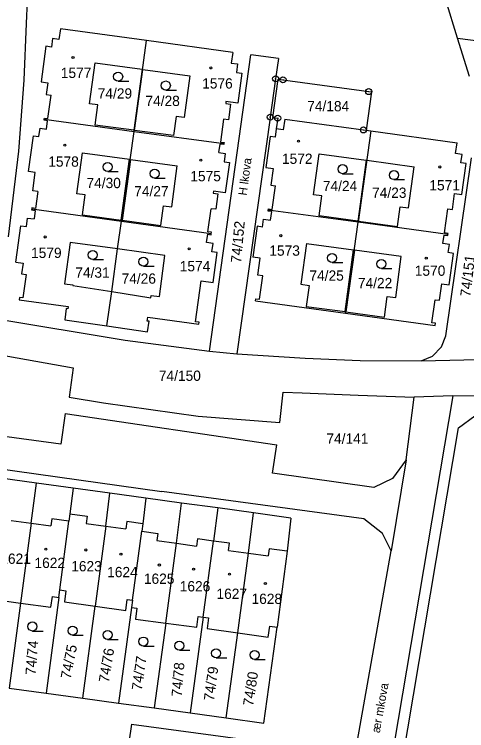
# Model space of a CAD drawing. Extents: x -735249 to -729401, y -1124843 to -1121828.
# Drawn here: x -734105.7 to -734030.8, y -1123145.7 to -1123027.2 of the extents above; entities that cross this region are included whole.
import ezdxf

# ---------------------------------------------------------------- set-up
doc = ezdxf.new("R2010")
doc.units = 0
for name, color, linetype in [('Vrstva 1', 7, 'Continuous'), ('Vrstva 15', 7, 'Continuous'), ('Vrstva 18', 7, 'Continuous'), ('Vrstva 19', 7, 'Continuous'), ('Vrstva 25', 7, 'Continuous'), ('Vrstva 4', 7, 'Continuous')]:
    doc.layers.add(name, color=color, linetype=linetype)

msp = doc.modelspace()

# ---------------------------------------------------------------- linework, layer by layer
at = {"layer": 'Vrstva 1'}
for points in [[(-734103.68, -1123028.72), (-734103.47, -1123024.97)], [(-734032.29, -1123031.14), (-734034.23, -1123024.82)], [(-734104.04, -1123038.05), (-734103.68, -1123028.72)], [(-734098.05, -1123029.58), (-734098.29, -1123031.36)], [(-734083.79, -1123031.53), (-734098.05, -1123029.58)], [(-734099.35, -1123031.21), (-734099.54, -1123032.6)], [(-734098.29, -1123031.36), (-734099.35, -1123031.21)], [(-734032.29, -1123031.14), (-734017.29, -1123033.06)], [(-734030.34, -1123037.48), (-734032.29, -1123031.14)], [(-734085.85, -1123046.54), (-734083.79, -1123031.53)], [(-734069.53, -1123033.48), (-734083.79, -1123031.53)], [(-734100.44, -1123032.47), (-734101.24, -1123038.33)], [(-734099.54, -1123032.6), (-734100.44, -1123032.47)], [(-734069.53, -1123033.48), (-734069.77, -1123035.26)], [(-734073.39, -1123082.89), (-734066.53, -1123033.87)], [(-734061.95, -1123034.51), (-734066.53, -1123033.87)], [(-734061.95, -1123034.51), (-734062.42, -1123037.85)], [(-734093.24, -1123041.98), (-734092.32, -1123035.21)], [(-734092.32, -1123035.21), (-734084.54, -1123036.27)], [(-734069.77, -1123035.26), (-734068.72, -1123035.4)], [(-734068.72, -1123035.4), (-734068.92, -1123036.78)], [(-734084.54, -1123036.27), (-734085.91, -1123046.36)], [(-734085.76, -1123046.38), (-734084.39, -1123036.29)], [(-734084.39, -1123036.29), (-734076.62, -1123037.35)], [(-734068.92, -1123036.78), (-734068.01, -1123036.91)], [(-734068.01, -1123036.91), (-734068.69, -1123041.89)], [(-734104.94, -1123049.83), (-734104.04, -1123038.05)], [(-734101.24, -1123038.33), (-734100.12, -1123038.49)], [(-734076.62, -1123037.35), (-734077.55, -1123044.26)], [(-734062.42, -1123037.85), (-734063.32, -1123044.19)], [(-734062.87, -1123044.25), (-734061.98, -1123037.91)], [(-734061.98, -1123037.91), (-734061.89, -1123037.92), (-734061.2, -1123038.02)], [(-734061.2, -1123038.02), (-734047.01, -1123039.97)], [(-734100.12, -1123038.49), (-734100.39, -1123040.46)], [(-734100.39, -1123040.46), (-734099.58, -1123040.58)], [(-734100.12, -1123044.43), (-734099.58, -1123040.58)], [(-734047.01, -1123039.97), (-734046.56, -1123040.03), (-734047.43, -1123046.37)], [(-734070.65, -1123041.62), (-734070.69, -1123041.91)], [(-734070.69, -1123041.91), (-734069.87, -1123042.02)], [(-734068.69, -1123041.89), (-734070.65, -1123041.62)], [(-734091.85, -1123042.17), (-734093.24, -1123041.98)], [(-734092.3, -1123045.49), (-734091.85, -1123042.17)], [(-734069.87, -1123042.02), (-734070.24, -1123044.66)], [(-734078.91, -1123044.08), (-734079.35, -1123047.25)], [(-734077.55, -1123044.26), (-734078.91, -1123044.08)], [(-734063.32, -1123044.19), (-734063.34, -1123044.33)], [(-734062.87, -1123044.25), (-734062.81, -1123044.26), (-734062.07, -1123044.36)], [(-734100.75, -1123044.7), (-734100.73, -1123044.52)], [(-734100.17, -1123044.78), (-734100.75, -1123044.7)], [(-734100.73, -1123044.52), (-734100.7, -1123044.35)], [(-734100.73, -1123044.52), (-734085.85, -1123046.54)], [(-734100.7, -1123044.35), (-734100.12, -1123044.43)], [(-734100.36, -1123046.19), (-734100.17, -1123044.78)], [(-734071.05, -1123044.55), (-734071.57, -1123048.31)], [(-734070.24, -1123044.66), (-734071.05, -1123044.55)], [(-734063.34, -1123044.33), (-734068.86, -1123083.32)], [(-734062.07, -1123044.36), (-734062.31, -1123046.14)], [(-734060.9, -1123044.52), (-734061.15, -1123046.31)], [(-734060.9, -1123044.52), (-734047.88, -1123046.31)], [(-734101.61, -1123047.41), (-734101.42, -1123046.04)], [(-734101.42, -1123046.04), (-734100.36, -1123046.19)], [(-734085.91, -1123046.36), (-734092.3, -1123045.49)], [(-734087.94, -1123061.4), (-734085.85, -1123046.54)], [(-734085.85, -1123046.54), (-734070.99, -1123048.56)], [(-734079.35, -1123047.25), (-734085.76, -1123046.38)], [(-734062.31, -1123046.14), (-734062.51, -1123047.52)], [(-734061.15, -1123046.31), (-734062.31, -1123046.14)], [(-734046.64, -1123046.48), (-734048.77, -1123061.58)], [(-734047.88, -1123046.31), (-734047.43, -1123046.37)], [(-734047.43, -1123046.37), (-734046.64, -1123046.48)], [(-734046.64, -1123046.48), (-734032.38, -1123048.45)], [(-734103.35, -1123053.2), (-734102.53, -1123047.28)], [(-734102.53, -1123047.28), (-734101.61, -1123047.41)], [(-734063.3, -1123047.41), (-734064.02, -1123052.51)], [(-734062.51, -1123047.52), (-734063.3, -1123047.41)], [(-734071.81, -1123050.05), (-734071.62, -1123048.65)], [(-734071.02, -1123048.73), (-734071.62, -1123048.65)], [(-734071.57, -1123048.31), (-734070.96, -1123048.39)], [(-734070.99, -1123048.56), (-734071.02, -1123048.73)], [(-734070.96, -1123048.39), (-734070.99, -1123048.56)], [(-734032.63, -1123050.23), (-734032.38, -1123048.45)], [(-734106.67, -1123063.96), (-734104.94, -1123049.83)], [(-734095.31, -1123056.87), (-734094.38, -1123050.09)], [(-734094.38, -1123050.09), (-734086.61, -1123051.15)], [(-734071.81, -1123050.05), (-734070.78, -1123050.19)], [(-734070.78, -1123050.19), (-734070.96, -1123051.57)], [(-734087.99, -1123061.22), (-734086.61, -1123051.15)], [(-734086.46, -1123051.17), (-734087.84, -1123061.24)], [(-734086.46, -1123051.17), (-734078.7, -1123052.23)], [(-734056.16, -1123057.02), (-734055.23, -1123050.24)], [(-734055.23, -1123050.24), (-734047.45, -1123051.3)], [(-734047.45, -1123051.3), (-734048.83, -1123061.4)], [(-734048.68, -1123061.42), (-734047.3, -1123051.32)], [(-734047.3, -1123051.32), (-734039.5, -1123052.39)], [(-734034.23, -1123080.35), (-734029.99, -1123050.93)], [(-734031.56, -1123050.38), (-734032.63, -1123050.23)], [(-734031.75, -1123051.76), (-734031.56, -1123050.38)], [(-734079.62, -1123059.03), (-734078.7, -1123052.23)], [(-734070.96, -1123051.57), (-734070.07, -1123051.69)], [(-734070.07, -1123051.69), (-734070.75, -1123056.69)], [(-734064.02, -1123052.51), (-734062.84, -1123052.67)], [(-734040.43, -1123059.21), (-734039.5, -1123052.39)], [(-734030.86, -1123051.88), (-734031.75, -1123051.76)], [(-734031.58, -1123056.98), (-734030.86, -1123051.88)], [(-734102.21, -1123053.36), (-734103.35, -1123053.2)], [(-734102.62, -1123056.38), (-734102.21, -1123053.36)], [(-734062.84, -1123052.67), (-734063.23, -1123055.43)], [(-734063.23, -1123055.43), (-734062.45, -1123055.54)], [(-734063.01, -1123059.46), (-734062.45, -1123055.54)], [(-734101.8, -1123056.5), (-734102.62, -1123056.38)], [(-734101.8, -1123056.5), (-734102.18, -1123059.28)], [(-734093.93, -1123057.06), (-734095.31, -1123056.87)], [(-734094.38, -1123060.34), (-734093.93, -1123057.06)], [(-734072.69, -1123056.42), (-734072.75, -1123056.79)], [(-734072.75, -1123056.79), (-734071.98, -1123056.89)], [(-734070.75, -1123056.69), (-734072.69, -1123056.42)], [(-734071.98, -1123056.89), (-734072.33, -1123059.43)], [(-734054.78, -1123057.21), (-734056.16, -1123057.02)], [(-734055.23, -1123060.52), (-734054.78, -1123057.21)], [(-734033.15, -1123059.47), (-734032.78, -1123056.81)], [(-734032.78, -1123056.81), (-734031.58, -1123056.98)], [(-734102.79, -1123059.36), (-734102.82, -1123059.53)], [(-734102.82, -1123059.53), (-734102.23, -1123059.61)], [(-734102.76, -1123059.2), (-734102.79, -1123059.36)], [(-734102.79, -1123059.36), (-734087.94, -1123061.4)], [(-734102.18, -1123059.28), (-734102.76, -1123059.2)], [(-734102.23, -1123059.61), (-734102.42, -1123061.03)], [(-734081.45, -1123062.11), (-734081.01, -1123058.84)], [(-734081.01, -1123058.84), (-734079.62, -1123059.03)], [(-734073.62, -1123063.15), (-734073.09, -1123059.33)], [(-734072.33, -1123059.43), (-734073.09, -1123059.33)], [(-734063.66, -1123059.73), (-734063.64, -1123059.55)], [(-734063.64, -1123059.55), (-734063.62, -1123059.37)], [(-734048.77, -1123061.58), (-734063.64, -1123059.55)], [(-734063.62, -1123059.37), (-734063.01, -1123059.46)], [(-734042.25, -1123062.29), (-734041.81, -1123059.02)], [(-734041.81, -1123059.02), (-734040.43, -1123059.21)], [(-734034.47, -1123063.33), (-734033.91, -1123059.37)], [(-734033.91, -1123059.37), (-734033.15, -1123059.47)], [(-734094.38, -1123060.34), (-734087.99, -1123061.22)], [(-734063.06, -1123059.82), (-734063.66, -1123059.73)], [(-734063.25, -1123061.23), (-734063.06, -1123059.82)], [(-734048.83, -1123061.4), (-734055.23, -1123060.52)], [(-734103.68, -1123062.27), (-734103.48, -1123060.89)], [(-734103.48, -1123060.89), (-734102.42, -1123061.03)], [(-734088.58, -1123065.98), (-734087.94, -1123061.4)], [(-734087.94, -1123061.4), (-734073.07, -1123063.43)], [(-734087.84, -1123061.24), (-734081.45, -1123062.11)], [(-734064.58, -1123062.37), (-734064.4, -1123061.07)], [(-734064.4, -1123061.07), (-734063.25, -1123061.23)], [(-734050.88, -1123076.62), (-734048.77, -1123061.58)], [(-734033.9, -1123063.6), (-734048.77, -1123061.58)], [(-734048.68, -1123061.42), (-734042.25, -1123062.29)], [(-734105.43, -1123068.18), (-734104.58, -1123062.15)], [(-734104.58, -1123062.15), (-734103.68, -1123062.27)], [(-734073.03, -1123063.23), (-734073.62, -1123063.15)], [(-734073.07, -1123063.43), (-734073.03, -1123063.23)], [(-734065.46, -1123062.24), (-734066.18, -1123067.37)], [(-734064.58, -1123062.37), (-734065.46, -1123062.24)], [(-734073.86, -1123064.93), (-734073.67, -1123063.55)], [(-734073.67, -1123063.55), (-734073.09, -1123063.63)], [(-734073.09, -1123063.63), (-734073.07, -1123063.43)], [(-734034.72, -1123065.08), (-734034.52, -1123063.69)], [(-734034.52, -1123063.69), (-734033.92, -1123063.78)], [(-734033.88, -1123063.42), (-734034.47, -1123063.33)], [(-734033.92, -1123063.78), (-734033.9, -1123063.6)], [(-734033.9, -1123063.6), (-734033.88, -1123063.42)], [(-734096.44, -1123064.9), (-734097.38, -1123071.74)], [(-734088.58, -1123065.98), (-734096.44, -1123064.9)], [(-734072.78, -1123065.08), (-734073.86, -1123064.93)], [(-734072.97, -1123066.48), (-734072.78, -1123065.08)], [(-734057.31, -1123065.1), (-734058.24, -1123071.84)], [(-734057.31, -1123065.1), (-734049.54, -1123066.16)], [(-734033.64, -1123065.23), (-734034.72, -1123065.08)], [(-734033.83, -1123066.6), (-734033.64, -1123065.23)], [(-734089.54, -1123073.05), (-734088.58, -1123065.98)], [(-734080.74, -1123067.05), (-734088.58, -1123065.98)], [(-734072.1, -1123066.6), (-734072.97, -1123066.48)], [(-734072.77, -1123071.53), (-734072.1, -1123066.6)], [(-734050.92, -1123076.36), (-734049.54, -1123066.16)], [(-734049.39, -1123066.18), (-734050.78, -1123076.38)], [(-734041.62, -1123067.24), (-734049.39, -1123066.18)], [(-734032.95, -1123066.72), (-734033.83, -1123066.6)], [(-734033.68, -1123071.91), (-734032.95, -1123066.72)], [(-734081.67, -1123073.87), (-734080.74, -1123067.05)], [(-734064.96, -1123067.54), (-734066.18, -1123067.37)], [(-734065.35, -1123070.31), (-734064.96, -1123067.54)], [(-734042.54, -1123074.04), (-734041.62, -1123067.24)], [(-734105.43, -1123068.18), (-734104.24, -1123068.34)], [(-734104.24, -1123068.34), (-734104.48, -1123070.09)], [(-734104.48, -1123070.09), (-734103.7, -1123070.2)], [(-734103.7, -1123070.2), (-734104.25, -1123074.1)], [(-734064.56, -1123070.42), (-734065.35, -1123070.31)], [(-734075.67, -1123078.04), (-734074.73, -1123071.27)], [(-734074.73, -1123071.27), (-734072.77, -1123071.53)], [(-734065.1, -1123074.32), (-734064.56, -1123070.42)], [(-734097.38, -1123071.74), (-734096.01, -1123071.92)], [(-734096.01, -1123071.92), (-734096.02, -1123072.02)], [(-734096.02, -1123072.02), (-734089.54, -1123073.05)], [(-734058.24, -1123071.84), (-734056.86, -1123072.03)], [(-734056.86, -1123072.03), (-734057.34, -1123075.49)], [(-734035.29, -1123074.48), (-734034.91, -1123071.74)], [(-734034.91, -1123071.74), (-734033.68, -1123071.91)], [(-734090.37, -1123078.72), (-734089.54, -1123073.05)], [(-734089.54, -1123073.05), (-734083.1, -1123074.08)], [(-734083.1, -1123074.08), (-734083.04, -1123073.68)], [(-734083.04, -1123073.68), (-734081.67, -1123073.87)], [(-734044.39, -1123077.25), (-734043.93, -1123073.85)], [(-734043.93, -1123073.85), (-734042.54, -1123074.04)], [(-734104.84, -1123074.02), (-734104.89, -1123074.38)], [(-734104.89, -1123074.38), (-734096.75, -1123075.49)], [(-734104.25, -1123074.1), (-734104.84, -1123074.02)], [(-734065.75, -1123074.59), (-734065.7, -1123074.23)], [(-734065.75, -1123074.59), (-734050.88, -1123076.62)], [(-734065.7, -1123074.23), (-734065.1, -1123074.32)], [(-734036.56, -1123078.19), (-734036.02, -1123074.38)], [(-734036.02, -1123074.38), (-734035.29, -1123074.48)], [(-734097.08, -1123075.83), (-734097.34, -1123077.7)], [(-734096.8, -1123075.87), (-734097.08, -1123075.83)], [(-734096.75, -1123075.49), (-734096.8, -1123075.87)], [(-734057.34, -1123075.49), (-734050.92, -1123076.36)], [(-734083.67, -1123077.92), (-734083.58, -1123077.29)], [(-734083.58, -1123077.29), (-734075.12, -1123078.45)], [(-734050.88, -1123076.62), (-734036.01, -1123078.64)], [(-734050.78, -1123076.38), (-734044.39, -1123077.25)], [(-734108.94, -1123077.51), (-734087.34, -1123081.09)], [(-734097.34, -1123077.7), (-734090.37, -1123078.72)], [(-734083.38, -1123077.96), (-734083.67, -1123077.92)], [(-734083.62, -1123079.71), (-734083.38, -1123077.96)], [(-734075.06, -1123078.12), (-734075.67, -1123078.04)], [(-734075.12, -1123078.45), (-734075.06, -1123078.12)], [(-734035.96, -1123078.27), (-734036.56, -1123078.19)], [(-734036.01, -1123078.64), (-734035.96, -1123078.27)], [(-734090.37, -1123078.72), (-734083.62, -1123079.71)], [(-734034.95, -1123082.18), (-734034.23, -1123080.35)], [(-734087.34, -1123081.09), (-734073.39, -1123082.89)], [(-734036.44, -1123083.74), (-734034.95, -1123082.18)], [(-734109.9, -1123083.19), (-734095.95, -1123085.66)], [(-734073.39, -1123082.89), (-734068.86, -1123083.32)], [(-734068.86, -1123083.32), (-734057.51, -1123084.03)], [(-734057.51, -1123084.03), (-734048.44, -1123084.43)], [(-734048.44, -1123084.43), (-734038.34, -1123084.5)], [(-734038.34, -1123084.5), (-734036.44, -1123083.74)], [(-734038.34, -1123084.5), (-734026.51, -1123084.2)], [(-734095.95, -1123085.66), (-734096.6, -1123090.53)], [(-734061.72, -1123094.67), (-734061.16, -1123089.69)], [(-734061.16, -1123089.69), (-734058.04, -1123089.78)], [(-734058.04, -1123089.78), (-734048.74, -1123090.2)], [(-734048.74, -1123090.2), (-734039.46, -1123090.53)], [(-734033.1, -1123090.29), (-734047.69, -1123176.78)], [(-734033.1, -1123090.29), (-734039.46, -1123090.53)], [(-734033.1, -1123090.29), (-734018.96, -1123090.18)], [(-734096.6, -1123090.53), (-734090.91, -1123091.43)], [(-734090.91, -1123091.43), (-734075.24, -1123093.64)], [(-734040.82, -1123100.88), (-734039.46, -1123090.53)], [(-734097.28, -1123093.21), (-734098, -1123098.3)], [(-734097.28, -1123093.21), (-734062.22, -1123098.36)], [(-734075.24, -1123093.64), (-734061.72, -1123094.67)], [(-734032.14, -1123095.58), (-734029.45, -1123093.57)], [(-734098, -1123098.3), (-734112.25, -1123096.36)], [(-734045.16, -1123172.86), (-734032.14, -1123095.58)], [(-734143.74, -1123097.34), (-734081.24, -1123106.08)], [(-734062.96, -1123103.06), (-734062.22, -1123098.36)], [(-734040.82, -1123100.88), (-734043.29, -1123115.93)], [(-734040.82, -1123100.88), (-734043.05, -1123103.96)], [(-734046.16, -1123105.43), (-734062.96, -1123103.06)], [(-734102.03, -1123104.72), (-734107.98, -1123103.9)], [(-734043.05, -1123103.96), (-734046.16, -1123105.43)], [(-734102.91, -1123111.35), (-734102.03, -1123104.72)], [(-734095.94, -1123105.55), (-734102.03, -1123104.72)], [(-734095.94, -1123105.55), (-734096.5, -1123109.8)], [(-734089.85, -1123106.39), (-734095.94, -1123105.55)], [(-734090.51, -1123111.83), (-734089.85, -1123106.39)], [(-734083.91, -1123107.2), (-734089.85, -1123106.39)], [(-734047.8, -1123110.61), (-734081.24, -1123106.08)], [(-734083.91, -1123107.2), (-734084.39, -1123111.46)], [(-734077.98, -1123108.01), (-734083.91, -1123107.2)], [(-734078.81, -1123114.67), (-734077.98, -1123108.01)], [(-734071.98, -1123108.83), (-734077.98, -1123108.01)], [(-734071.98, -1123108.83), (-734072.72, -1123114.3)], [(-734066.08, -1123109.64), (-734071.98, -1123108.83)], [(-734096.5, -1123109.8), (-734096.66, -1123110.99)], [(-734066.93, -1123116.32), (-734066.08, -1123109.64)], [(-734059.89, -1123110.49), (-734066.08, -1123109.64)], [(-734059.89, -1123110.49), (-734060.53, -1123116)], [(-734044.72, -1123113.04), (-734047.8, -1123110.61)], [(-734102.91, -1123111.35), (-734104.66, -1123124.55)], [(-734098.16, -1123122.39), (-734096.66, -1123110.99)], [(-734084.39, -1123111.46), (-734084.55, -1123112.66)], [(-734090.51, -1123111.83), (-734092.32, -1123125.05)], [(-734086.1, -1123124.07), (-734084.55, -1123112.66)], [(-734043.29, -1123115.93), (-734044.72, -1123113.04)], [(-734080.57, -1123127.86), (-734078.81, -1123114.67)], [(-734074.39, -1123126.89), (-734072.72, -1123114.3)], [(-734068.69, -1123129.49), (-734066.93, -1123116.32)], [(-734060.53, -1123116), (-734062.17, -1123128.53)], [(-734061.05, -1123215.94), (-734043.29, -1123115.93)], [(-734098.32, -1123123.61), (-734098.16, -1123122.39)], [(-734098.16, -1123122.39), (-734097.14, -1123122.54)], [(-734098.32, -1123123.61), (-734100.42, -1123139.46)], [(-734099.61, -1123125.25), (-734099.36, -1123123.46)], [(-734099.36, -1123123.46), (-734098.32, -1123123.61)], [(-734097.14, -1123122.54), (-734097.39, -1123124.34)], [(-734109.74, -1123123.84), (-734104.66, -1123124.55)], [(-734104.66, -1123124.55), (-734106.53, -1123138.62)], [(-734104.66, -1123124.55), (-734099.61, -1123125.25)], [(-734097.39, -1123124.34), (-734092.32, -1123125.05)], [(-734087.24, -1123125.76), (-734086.98, -1123123.94)], [(-734086.98, -1123123.94), (-734086.1, -1123124.07)], [(-734086.1, -1123124.07), (-734086.26, -1123125.29)], [(-734094.34, -1123140.29), (-734092.32, -1123125.05)], [(-734092.32, -1123125.05), (-734087.24, -1123125.76)], [(-734086.26, -1123125.29), (-734088.41, -1123141.11)], [(-734086.26, -1123125.29), (-734085.39, -1123125.4)], [(-734085.39, -1123125.4), (-734085.62, -1123127.2)], [(-734085.62, -1123127.2), (-734080.57, -1123127.86)], [(-734074.39, -1123126.89), (-734076.57, -1123142.73)], [(-734075.49, -1123128.56), (-734075.24, -1123126.78)], [(-734075.24, -1123126.78), (-734074.39, -1123126.89)], [(-734074.39, -1123126.89), (-734073.53, -1123127.01)], [(-734073.53, -1123127.01), (-734073.76, -1123128.79)], [(-734080.57, -1123127.86), (-734082.51, -1123141.91)], [(-734080.57, -1123127.86), (-734075.49, -1123128.56)], [(-734063.66, -1123130.18), (-734063.4, -1123128.36)], [(-734063.4, -1123128.36), (-734062.17, -1123128.53)], [(-734073.76, -1123128.79), (-734068.69, -1123129.49)], [(-734070.59, -1123143.54), (-734068.69, -1123129.49)], [(-734068.69, -1123129.49), (-734063.66, -1123130.18)], [(-734064.35, -1123144.4), (-734062.17, -1123128.53)], [(-734106.53, -1123138.62), (-734100.42, -1123139.46)], [(-734100.42, -1123139.46), (-734094.34, -1123140.29)], [(-734094.34, -1123140.29), (-734088.41, -1123141.11)], [(-734088.41, -1123141.11), (-734082.51, -1123141.91)], [(-734082.51, -1123141.91), (-734076.57, -1123142.73)], [(-734076.57, -1123142.73), (-734070.59, -1123143.54)], [(-734070.59, -1123143.54), (-734064.35, -1123144.4)], [(-734086.28, -1123144.58), (-734087.16, -1123150.67)], [(-734086.28, -1123144.58), (-734067.85, -1123147.04)]]:
    msp.add_lwpolyline(points, dxfattribs=at)
at = {"layer": 'Vrstva 25'}
for points in [[(-734088.49, -1123038.23), (-734086.74, -1123038.23)], [(-734080.6, -1123039.71), (-734078.85, -1123039.71)], [(-734090.22, -1123053.17), (-734088.47, -1123053.17)], [(-734051.34, -1123053.54), (-734049.59, -1123053.54)], [(-734082.45, -1123054.28), (-734080.7, -1123054.28)], [(-734042.83, -1123054.53), (-734041.08, -1123054.53)], [(-734092.69, -1123067.74), (-734090.94, -1123067.74)], [(-734084.3, -1123068.85), (-734082.55, -1123068.85)], [(-734053.07, -1123068.23), (-734051.32, -1123068.23)], [(-734044.92, -1123069.22), (-734043.17, -1123069.22)], [(-734102.68, -1123129.18), (-734100.93, -1123129.18)], [(-734096.04, -1123129.88), (-734094.29, -1123129.88)], [(-734090.24, -1123130.57), (-734088.49, -1123130.57)], [(-734084.3, -1123131.67), (-734082.55, -1123131.67)], [(-734078.35, -1123132.36), (-734076.6, -1123132.36)], [(-734072.27, -1123133.61), (-734070.52, -1123133.61)], [(-734065.91, -1123133.88), (-734064.16, -1123133.88)]]:
    msp.add_lwpolyline(points, dxfattribs=at)
for centre, radius in [((-734095.96, -1123034.32), 0.175), ((-734073.15, -1123036.05), 0.175), ((-734088.49, -1123037.48), 0.75), ((-734080.6, -1123038.96), 0.75), ((-734062.42, -1123037.85), 0.5), ((-734062.42, -1123037.85), 0.032), ((-734061.2, -1123038.02), 0.5), ((-734061.2, -1123038.02), 0.032), ((-734047.01, -1123039.97), 0.5), ((-734047.01, -1123039.97), 0.032), ((-734063.32, -1123044.19), 0.5), ((-734063.32, -1123044.19), 0.032), ((-734062.07, -1123044.36), 0.5), ((-734062.07, -1123044.36), 0.032), ((-734047.88, -1123046.31), 0.5), ((-734047.88, -1123046.31), 0.032), ((-734097.31, -1123048.83), 0.175), ((-734058.62, -1123048.16), 0.175), ((-734074.81, -1123051.31), 0.175), ((-734090.22, -1123052.42), 0.75), ((-734051.34, -1123052.79), 0.75), ((-734035.23, -1123052.43), 0.175), ((-734082.45, -1123053.53), 0.75), ((-734042.83, -1123053.78), 0.75), ((-734100.57, -1123064.01), 0.175), ((-734061.55, -1123063.79), 0.175), ((-734092.69, -1123066.99), 0.75), ((-734076.74, -1123065.96), 0.175), ((-734053.07, -1123067.48), 0.75), ((-734084.3, -1123068.1), 0.75), ((-734044.92, -1123068.47), 0.75), ((-734037.48, -1123067.5), 0.175), ((-734100.47, -1123115.64), 0.175), ((-734093.83, -1123115.78), 0.175), ((-734088.03, -1123116.47), 0.175), ((-734081.67, -1123118.27), 0.175), ((-734076, -1123118.96), 0.175), ((-734070.06, -1123119.79), 0.175), ((-734064.12, -1123121.31), 0.175), ((-734102.68, -1123128.43), 0.75), ((-734096.04, -1123129.13), 0.75), ((-734090.24, -1123129.82), 0.75), ((-734084.3, -1123130.92), 0.75), ((-734078.35, -1123131.61), 0.75), ((-734072.27, -1123132.86), 0.75), ((-734065.91, -1123133.13), 0.75)]:
    msp.add_circle(centre, radius, dxfattribs=at)
at = {"layer": 'Vrstva 4'}
for points in [[(-734099.47, -1123110.6), (-734099.63, -1123111.8)], [(-734096.66, -1123110.99), (-734099.47, -1123110.6)], [(-734096.5, -1123109.8), (-734093.62, -1123110.19)], [(-734093.62, -1123110.19), (-734093.79, -1123111.38)], [(-734106.2, -1123110.9), (-734102.91, -1123111.35)], [(-734102.91, -1123111.35), (-734099.63, -1123111.8)], [(-734093.79, -1123111.38), (-734090.51, -1123111.83)], [(-734087.07, -1123111.09), (-734087.23, -1123112.28)], [(-734084.39, -1123111.46), (-734087.07, -1123111.09)], [(-734090.51, -1123111.83), (-734087.23, -1123112.28)], [(-734084.55, -1123112.66), (-734081.9, -1123113.03)], [(-734081.9, -1123113.03), (-734082.06, -1123114.23)], [(-734075.37, -1123113.94), (-734075.54, -1123115.12)], [(-734072.72, -1123114.3), (-734075.37, -1123113.94)], [(-734082.06, -1123114.23), (-734078.81, -1123114.67)], [(-734078.81, -1123114.67), (-734075.54, -1123115.12)], [(-734070.04, -1123114.67), (-734072.72, -1123114.3)], [(-734070.2, -1123115.86), (-734070.04, -1123114.67)], [(-734070.2, -1123115.86), (-734066.93, -1123116.32)], [(-734066.93, -1123116.32), (-734063.68, -1123116.77)], [(-734063.51, -1123115.59), (-734063.68, -1123116.77)], [(-734060.53, -1123116), (-734063.51, -1123115.59)]]:
    msp.add_lwpolyline(points, dxfattribs=at)

# ---------------------------------------------------------------- texts
at = {"layer": 'Vrstva 15'}
for s, rotation, p in [('H\xa0lkova', 82.30066, (-734067.221, -1123057.216)), ('ær\xa0mkova', 79.90064, (-734045.181, -1123146.109))]:
    msp.add_text(s, height=1.4, rotation=rotation, dxfattribs=at).set_placement(p)
at = {"layer": 'Vrstva 18'}
for s, p in [('74/29', (-734091.87, -1123041.12)), ('74/28', (-734083.97, -1123042.35)), ('74/184', (-734057.19, -1123043.22)), ('74/30', (-734093.73, -1123055.93)), ('74/24', (-734054.6, -1123056.43)), ('74/27', (-734085.83, -1123057.29)), ('74/23', (-734046.45, -1123057.54)), ('74/31', (-734095.58, -1123070.75)), ('74/26', (-734087.92, -1123071.74)), ('74/25', (-734056.82, -1123071.24)), ('74/22', (-734048.8, -1123072.48)), ('74/150', (-734081.75, -1123087.81)), ('74/141', (-734054.01, -1123098.2))]:
    msp.add_text(s, height=1.7, dxfattribs=at).set_placement(p)
for s, rotation, p in [('74/152', 84.70068, (-734068.16, -1123068.373)), ('74/151', 83.30066, (-734030.185, -1123073.979)), ('74/74', 85.50068, (-734102.153, -1123136.505)), ('74/75', 78.90063, (-734096.367, -1123137.206)), ('74/76', 80.70064, (-734090.045, -1123137.781)), ('74/77', 81.90065, (-734084.579, -1123139.084)), ('74/78', 85.30068, (-734077.972, -1123140.105)), ('74/79', 82.40066, (-734072.641, -1123140.816)), ('74/80', 81.30065, (-734066.157, -1123141.673))]:
    msp.add_text(s, height=1.7, rotation=rotation, dxfattribs=at).set_placement(p)
at = {"layer": 'Vrstva 19'}
for s, p in [('1577', (-734097.98, -1123037.71)), ('1576', (-734074.58, -1123039.46)), ('1572', (-734061.37, -1123051.92)), ('1578', (-734100.06, -1123052.39)), ('1575', (-734076.54, -1123054.8)), ('1571', (-734036.97, -1123056.31)), ('1573', (-734063.46, -1123067.11)), ('1579', (-734102.91, -1123067.48)), ('1574', (-734078.29, -1123069.69)), ('1570', (-734039.38, -1123070.43)), ('1621', (-734108, -1123118.07)), ('1622', (-734102.34, -1123118.76)), ('1623', (-734096.26, -1123119.31)), ('1624', (-734090.31, -1123120.28)), ('1625', (-734084.23, -1123121.38)), ('1626', (-734078.29, -1123122.63)), ('1627', (-734072.21, -1123123.87)), ('1628', (-734066.41, -1123124.7))]:
    msp.add_text(s, height=1.7, dxfattribs=at).set_placement(p)

doc.saveas('drawing.dxf')
